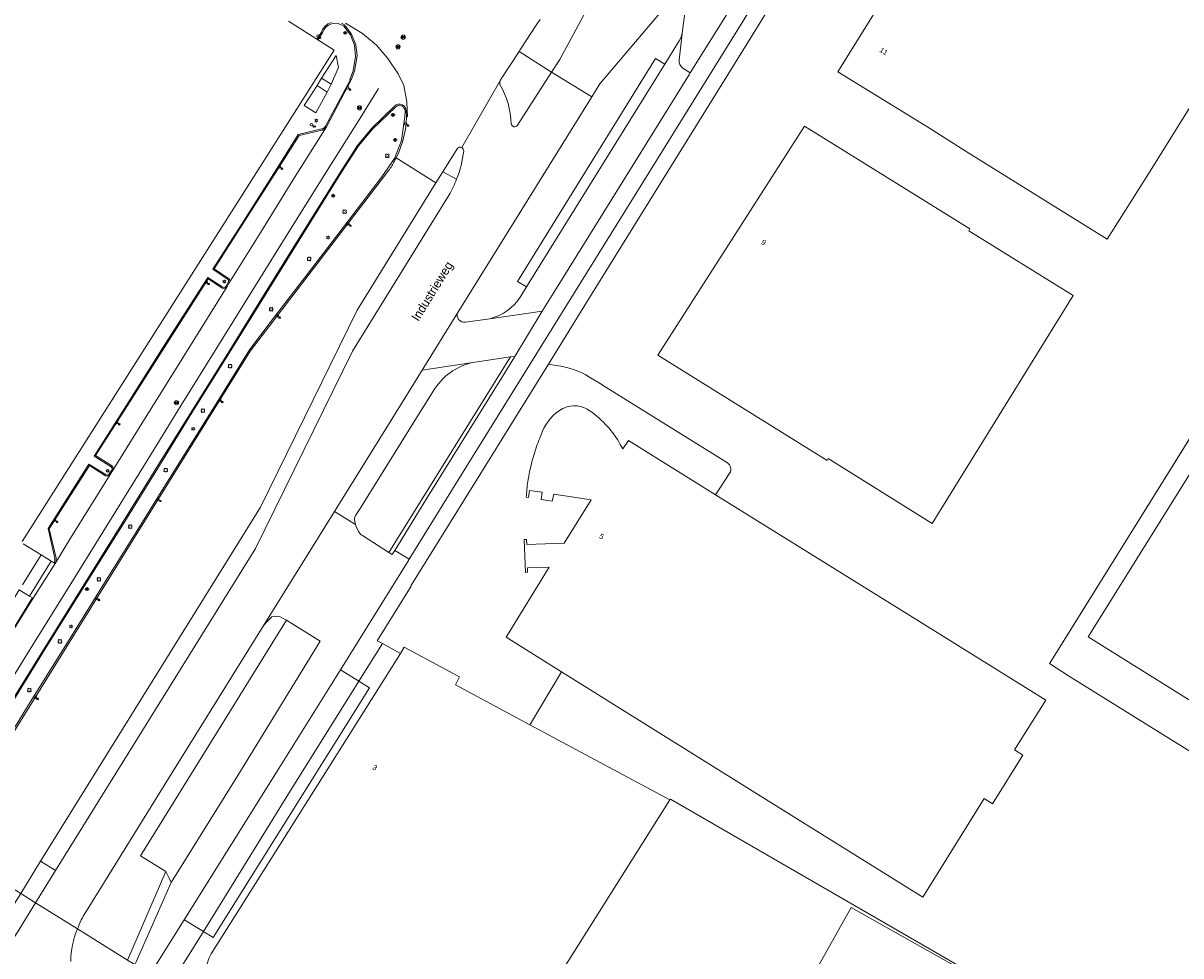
# Model space of a CAD drawing. Header units: metres. Extents: x 151448 to 154749, y 463108 to 465296.
# Tile 302 of 449: x 153872 to 154036, y 463841 to 463973. Entities that reach past the tile are written whole.
import ezdxf
from ezdxf.enums import TextEntityAlignment as Align

# ---------------------------------------------------------------- set-up
doc = ezdxf.new("R2010")
doc.units = ezdxf.units.M
doc.layers.get('0').update_dxf_attribs({"lineweight": 9})
for name, color, linetype, lineweight in [('B-ME-GR-BOOM-S', 253, 'Continuous', 9), ('B-ME-IE-MEUBILAIR_LICHTMAST-S', 253, 'Continuous', 9), ('B-ME-IE-MEUBILAIR_PAAL-S', 253, 'Continuous', 9), ('B-ME-IE-MEUBILAIR_TROTTOIRKOLK-S', 253, 'Continuous', 9), ('B-ME-IE-MEUBILAIR_VERKEERSBORD-S', 253, 'Continuous', 9), ('B-ME-KL-DATA_CAI-S', 253, 'Continuous', 9), ('B-ME-OG-BEBOUWING_HOOFDGEBOUW-G', 1, 'Continuous', 9), ('B-ME-RI-PUT-S', 253, 'Continuous', 9), ('B-ME-VH-KANTOPSLUITING_ELEMENT_INRIT-G', 253, 'Continuous', 9), ('B-ME-VH-KANTOPSLUITING_TROTTOIRBAND_130 150-G', 253, 'Continuous', 9), ('B-ME-VH-KANTOPSLUITING_TROTTOIRBAND_180 200-G', 253, 'Continuous', 9), ('B-ME-VH-VERHARDING_ASFALT-G', 253, 'Continuous', 9), ('B-ME-VH-VERHARDING_KLINKERS-G', 253, 'Continuous', 9), ('B-ME-VH-VERHARDING_TEGEL-G', 253, 'Continuous', 9), ('B-ME-VW-MARKERING-G', 253, 'Continuous', 9), ('B-PV-GR-BEPLANTING_CULTUUR_BODEMBEDEKKER-GV', 253, 'Continuous', 9), ('B-PV-GR-GROENVOORZIENING-GV', 253, 'Continuous', 9), ('B-PV-GR-HAAG-GV', 253, 'Continuous', 9), ('B-PV-IE-TERREINAFSCHEIDING_KUNSTMATIG_HEKWERK-G', 253, 'Continuous', 9), ('B-PV-IE-TERREINAFSCHEIDING_KUNSTMATIG_MUUR-G', 253, 'Continuous', 9), ('B-PV-OG-BEBOUWING-GV', 1, 'Continuous', 9), ('B-PV-OG-BEBOUWING-T18', 2, 'Continuous', 9), ('B-PV-OG-TERREIN_BEGROEID-GV', 253, 'Continuous', 9), ('B-PV-OG-TERREIN_ERF-GV', 253, 'Continuous', 9), ('B-PV-OG-TOPOGRAFIE-T18', 2, 'Continuous', 9), ('B-PV-VH-GESLOTENVERHARDING_ASFALT-GV', 253, 'Continuous', 9), ('B-PV-VH-GESLOTENVERHARDING_BETON-GV', 253, 'Continuous', 9), ('B-PV-VH-OPENVERHARDING_BETONSTRAATSTEEN-GV', 253, 'Continuous', 9), ('B-PV-VH-OPENVERHARDING_TEGEL-GV', 253, 'Continuous', 9)]:
    doc.layers.add(name, color=color, linetype=linetype, lineweight=lineweight)
doc.styles.add('18_100', font='romans', dxfattribs={"width": 0.8, "height": 0.18})
doc.styles.add('18_200', font='romans', dxfattribs={"width": 0.8, "height": 0.36})
doc.styles.add('Drong', font='txt', dxfattribs={"height": 1.8})

# ---------------------------------------------------------------- blocks, each defined once
blk = doc.blocks.new('TROTTOIRKOLK')
at = {"ltscale": 2}
blk.add_ellipse((0, 0), major_axis=(-0.127, 0.127), ratio=1, start_param=3.926991, end_param=10.210176, dxfattribs=at)
at = {"ltscale": 2, "style": '18_100', "width": 0.8}
blk.add_text('TK', height=0.216, dxfattribs=at).set_placement((0.19, -0.37))
at = {"style": '18_200', "width": 0.8}
blk.add_attdef('HOOGTE', (0.21, 0.18), '', height=0.25, dxfattribs=at)
blk = doc.blocks.new('put')
at = {"color": 0, "ltscale": 0.5}
for p, q in [((-0.3, 0.06), (-0.06, 0.05)), ((-0.3, 0.03), (-0.03, 0.03)), ((-0.3, 0), (0, 0)), ((-0.29, 0.08), (-0.08, 0.08)), ((-0.28, 0.11), (-0.11, 0.11)), ((-0.27, 0.14), (-0.14, 0.14)), ((-0.27, 0.14), (-0.14, 0.14)), ((-0.25, 0.16), (-0.16, 0.16)), ((-0.23, 0.19), (-0.19, 0.19)), ((0, 0), (0.3, 0)), ((0.03, 0.03), (0.3, 0.03)), ((0.05, 0.05), (0.29, 0.05)), ((0.08, 0.08), (0.29, 0.08)), ((0.11, 0.11), (0.28, 0.11)), ((0.14, 0.14), (0.27, 0.14)), ((0.16, 0.16), (0.25, 0.16)), ((0.19, 0.19), (0.23, 0.19)), ((-0.3, -0.03), (-0.03, -0.03)), ((-0.3, -0.05), (-0.05, -0.05)), ((-0.29, -0.08), (-0.08, -0.08)), ((-0.28, -0.11), (-0.11, -0.11)), ((-0.27, -0.14), (-0.14, -0.14)), ((-0.25, -0.16), (-0.16, -0.16)), ((-0.23, -0.19), (-0.19, -0.19)), ((0.03, -0.03), (0.3, -0.03)), ((0.05, -0.05), (0.29, -0.06)), ((0.08, -0.08), (0.29, -0.08)), ((0.11, -0.11), (0.28, -0.11)), ((0.14, -0.14), (0.27, -0.14)), ((0.16, -0.16), (0.25, -0.16)), ((0.19, -0.19), (0.23, -0.19))]:
    blk.add_line(p, q, dxfattribs=at)
at = {"ltscale": 0.5}
for p, q in [((-0.21, 0.21), (0.21, -0.21)), ((0.21, 0.21), (-0.21, -0.21))]:
    blk.add_line(p, q, dxfattribs=at)
blk.add_ellipse((0, 0), major_axis=(-0.212, 0.212), ratio=1, start_param=3.926991, end_param=10.210176, dxfattribs=at)
at = {"style": '18_200', "width": 0.8}
blk.add_attdef('HOOGTE', (0.4, 0.26), '', height=0.25, dxfattribs=at)
blk = doc.blocks.new('verkeersbord')
blk.add_line((-0.3, 0), (0.3, 0))
for radius in [0.2, 0.0745]:
    blk.add_circle((0, 0), radius)
at = {"style": '18_200', "width": 0.8}
blk.add_attdef('HOOGTE', (0.24, 0.18), '', height=0.25, dxfattribs=at)
blk = doc.blocks.new('boom')
for centre, major_axis, start_param, end_param in [((-0.12, 0.12), (-0.0916, 0.0916), 4.266828, 8.299543), ((0.12, 0.12), (0.0916, 0.0916), 4.266828, 8.299543), ((-0.12, -0.12), (0.0916, 0.0916), 1.125235, 5.15795), ((0.12, -0.12), (-0.0916, 0.0916), 1.125235, 5.15795)]:
    blk.add_ellipse(centre, major_axis=major_axis, ratio=1, start_param=start_param, end_param=end_param)
at = {"style": '18_200', "width": 0.8}
blk.add_attdef('HOOGTE', (0.31, 0.12), '', height=0.25, dxfattribs=at)
blk = doc.blocks.new('LICHTMAST')
at = {"ltscale": 0.1}
for p, q in [((-0.11, 0.06), (-0.22, 0.13)), ((0, 0.13), (0, 0.25)), ((0.11, 0.06), (0.22, 0.13)), ((-0.11, -0.06), (-0.22, -0.13)), ((0, -0.13), (0, -0.25)), ((0.11, -0.06), (0.22, -0.13))]:
    blk.add_line(p, q, dxfattribs=at)
blk.add_circle((0, 0), 0.127, dxfattribs=at)
at = {"style": '18_200', "width": 0.8}
blk.add_attdef('HOOGTE', (0.25, 0.24), '', height=0.25, dxfattribs=at)
blk = doc.blocks.new('PAAL')
at = {"ltscale": 2}
blk.add_ellipse((0, 0), major_axis=(-0.181, 0), ratio=1, start_param=3.926991, end_param=10.210176, dxfattribs=at)
at = {"ltscale": 2, "style": '18_200', "width": 0.8}
blk.add_text('P', height=0.218, dxfattribs=at).set_placement((0.22, -0.38))
at = {"style": '18_200', "width": 0.8}
blk.add_attdef('HOOGTE', (0.24, 0.2), '', height=0.25, dxfattribs=at)
blk = doc.blocks.new('CAI kast')
at = {"ltscale": 2}
blk.add_ellipse((0, 0), major_axis=(-0.127, 0.127), ratio=1, start_param=3.926991, end_param=10.210176, dxfattribs=at)
at = {"ltscale": 2, "style": '18_100', "width": 0.8}
blk.add_text('CAI', height=0.216, dxfattribs=at).set_placement((0.19, -0.37))

msp = doc.modelspace()

# ---------------------------------------------------------------- linework, layer by layer
at = {"layer": 'B-ME-OG-BEBOUWING_HOOFDGEBOUW-G'}
msp.add_line((153909.329, 463973.158), (153915.767, 463969.064), dxfattribs=at)
at = {"layer": 'B-ME-OG-BEBOUWING_HOOFDGEBOUW-G', "linetype": 'Continuous'}
msp.add_line((153871.619, 463899.556), (153915.767, 463969.064), dxfattribs=at)
at = {"layer": 'B-ME-VH-KANTOPSLUITING_ELEMENT_INRIT-G', "linetype": 'Continuous'}
msp.add_lwpolyline([(153876.28, 463896.477), (153873.205, 463891.528), (153872.679, 463891.855), (153875.754, 463896.804), (153876.28, 463896.477)], close=True, dxfattribs=at)
at = {"layer": 'B-ME-VH-KANTOPSLUITING_TROTTOIRBAND_130 150-G', "linetype": 'Continuous'}
for points in [[(153918.065, 463964.894), (153914.554, 463958.299), (153914.356, 463958.063), (153914.077, 463957.929), (153914.023, 463957.916), (153910.698, 463957.113), (153907.546, 463952.139), (153902.646, 463944.404), (153898.587, 463938.086), (153900.681, 463936.688), (153900.693, 463936.68), (153900.806, 463936.554), (153900.843, 463936.388), (153900.796, 463936.225), (153900.485, 463935.7), (153900.455, 463935.649), (153900.341, 463935.539), (153900.187, 463935.502), (153900.036, 463935.549), (153897.9, 463936.912), (153891.907, 463927.559), (153885.773, 463917.852), (153881.811, 463911.655), (153884.199, 463910.113), (153884.311, 463909.99), (153884.347, 463909.827), (153884.297, 463909.668), (153884.293, 463909.661), (153883.961, 463909.132), (153883.933, 463909.089), (153883.815, 463908.979), (153883.658, 463908.943), (153883.504, 463908.989), (153881.063, 463910.506), (153875.292, 463901.388), (153876.268, 463897.175), (153876.27, 463896.821), (153876.173, 463896.52)], [(153859.606, 463857.998), (153859.441, 463858.194), (153859.274, 463858.675), (153859.237, 463859.183), (153859.296, 463859.56), (153859.427, 463859.919), (153859.625, 463860.245), (153861.18, 463862.3), (153863.12, 463865.44), (153866.159, 463870.289), (153869.404, 463875.487), (153874.52, 463883.752), (153880.116, 463892.767), (153885.897, 463902.034), (153891.06, 463910.331), (153895.625, 463917.745), (153900.72, 463925.919), (153906.14, 463934.661), (153911.404, 463943.086), (153916.825, 463951.806), (153919.213, 463955.512), (153921.217, 463957.914), (153924.442, 463961.021)], [(153873.08, 463891.605), (153872.971, 463891.43), (153868.457, 463884.151), (153864.544, 463877.914), (153860.301, 463871.077), (153858.455, 463868.102), (153857.223, 463866.44), (153855.868, 463864.838), (153855.439, 463865.27)]]:
    msp.add_lwpolyline(points, dxfattribs=at)
at = {"layer": 'B-ME-VH-KANTOPSLUITING_TROTTOIRBAND_180 200-G', "linetype": 'Continuous'}
for points in [[(153913.468, 463970.511), (153914.119, 463971.522), (153914.315, 463971.952), (153914.609, 463972.321), (153914.984, 463972.608), (153915.418, 463972.795), (153915.859, 463972.869), (153916.306, 463972.839), (153916.734, 463972.707), (153917.119, 463972.48), (153918.073, 463971.223), (153918.653, 463969.776), (153918.809, 463968.191), (153918.446, 463966.13), (153918.001, 463964.928), (153918.065, 463964.894)], [(153924.442, 463961.021), (153924.716, 463961.202), (153925.04, 463961.256), (153925.357, 463961.174), (153925.595, 463960.992), (153925.748, 463960.734), (153925.795, 463960.438), (153925.771, 463959.662)], [(153925.771, 463959.662), (153925.282, 463956.295), (153924.286, 463953.743), (153922.539, 463951.135), (153917.031, 463943.969), (153912.088, 463937.504), (153907.022, 463930.929), (153903.773, 463926.662), (153898.829, 463918.674), (153892.4, 463908.322), (153887.749, 463900.897), (153883.508, 463894.1), (153878.052, 463885.264), (153872.779, 463876.828), (153868.461, 463869.885), (153865.02, 463864.354), (153860.395, 463856.873), (153860.16, 463857.004), (153859.606, 463857.998)]]:
    msp.add_lwpolyline(points, dxfattribs=at)
at = {"layer": 'B-ME-VH-VERHARDING_ASFALT-G', "linetype": 'Continuous'}
for p, q in [((153911.531, 463961.221), (153913.359, 463964.077)), ((153871.78, 463899.25), (153874.339, 463897.693))]:
    msp.add_line(p, q, dxfattribs=at)
for points in [[(153917.37, 463972.903), (153919.768, 463971.431), (153921.76, 463969.773), (153923.368, 463967.87), (153924.805, 463965.707), (153925.616, 463964.055), (153926.056, 463961.771), (153926.138, 463959.64)], [(153913.359, 463964.077), (153914.792, 463963.111), (153913.157, 463960.187), (153911.531, 463961.221)]]:
    msp.add_lwpolyline(points, dxfattribs=at)
msp.add_lwpolyline([(153913.999, 463965.096), (153916.036, 463968.323), (153916.403, 463966.636), (153915.343, 463964.237), (153913.999, 463965.096)], close=True, dxfattribs=at)
at = {"layer": 'B-ME-VH-VERHARDING_KLINKERS-G', "linetype": 'Continuous'}
for points in [[(153916.805, 463972.888), (153917.232, 463972.64), (153918.226, 463971.329), (153918.83, 463969.834), (153919.003, 463968.262), (153918.648, 463966.102), (153918.181, 463964.847), (153914.676, 463958.242), (153914.674, 463958.239), (153914.521, 463958.028), (153914.314, 463957.868), (153914.071, 463957.772), (153910.825, 463956.992), (153907.695, 463952.093), (153902.759, 463944.337), (153898.794, 463938.133), (153900.793, 463936.828), (153900.955, 463936.65), (153901.009, 463936.414), (153900.941, 463936.183), (153900.93, 463936.165), (153900.611, 463935.635), (153900.558, 463935.547), (153900.388, 463935.385), (153900.16, 463935.332), (153899.936, 463935.403), (153897.937, 463936.7), (153892.027, 463927.495), (153885.895, 463917.775), (153882.016, 463911.71), (153884.284, 463910.302), (153884.454, 463910.122), (153884.512, 463909.882), (153884.445, 463909.645), (153884.403, 463909.574), (153884.091, 463909.049), (153884.079, 463909.029), (153883.902, 463908.857), (153883.662, 463908.799), (153883.425, 463908.871), (153881.142, 463910.305), (153875.453, 463901.342), (153876.417, 463897.213), (153876.429, 463896.851), (153876.301, 463896.512), (153876.28, 463896.477), (153873.205, 463891.528), (153868.58, 463884.101)], [(153913.322, 463970.611), (153913.964, 463971.619), (153914.179, 463972.073), (153914.495, 463972.463), (153914.894, 463972.768), (153915.354, 463972.97)], [(153862.996, 463865.532), (153866.018, 463870.391), (153869.268, 463875.579), (153874.389, 463883.857), (153879.986, 463892.843), (153885.736, 463902.085), (153890.929, 463910.456), (153895.518, 463917.862), (153900.612, 463926.024), (153906.026, 463934.754), (153911.311, 463943.206), (153916.696, 463951.911), (153919.058, 463955.562), (153921.085, 463958.014), (153924.289, 463961.162), (153924.536, 463961.34), (153924.824, 463961.434), (153925.128, 463961.437), (153925.419, 463961.349), (153925.719, 463961.126), (153925.916, 463960.808), (153925.982, 463960.439)], [(153914.676, 463958.242), (153909.916, 463950.654), (153905.406, 463943.336), (153900.93, 463936.165)], [(153900.611, 463935.635), (153894.502, 463925.781), (153888.558, 463916.256), (153884.403, 463909.574)], [(153884.091, 463909.049), (153878.477, 463900.048), (153876.28, 463896.477)], [(153871.665, 463893.415), (153874.339, 463897.693), (153875.754, 463896.804)]]:
    msp.add_lwpolyline(points, dxfattribs=at)
at = {"layer": 'B-ME-VH-VERHARDING_TEGEL-G', "linetype": 'Continuous'}
for p, q in [((153913.359, 463964.077), (153913.999, 463965.096)), ((153915.343, 463964.237), (153914.792, 463963.111))]:
    msp.add_line(p, q, dxfattribs=at)
msp.add_lwpolyline([(153826.833, 463869.561), (153837.187, 463865.718), (153840.614, 463864.416), (153842.557, 463863.77), (153844.817, 463863.308), (153847.02, 463863.194), (153849.448, 463863.593), (153851.725, 463864.447), (153853.756, 463865.725), (153856.167, 463868.56), (153861.722, 463877.344), (153868.084, 463887.589), (153871.215, 463892.752), (153872.679, 463891.855)], dxfattribs=at)
at = {"layer": 'B-ME-VW-MARKERING-G', "linetype": 'Continuous'}
msp.add_lwpolyline([(153861.208, 463866.578), (153864.539, 463871.57), (153867.876, 463876.443), (153873.125, 463884.935), (153878.494, 463893.597), (153884.25, 463902.875), (153889.422, 463911.182), (153894.103, 463918.828), (153899.172, 463926.937), (153904.655, 463935.769), (153909.842, 463944.136), (153915.331, 463952.948), (153919.437, 463959.457), (153922.047, 463963.625)], dxfattribs=at)
at = {"layer": 'B-PV-GR-BEPLANTING_CULTUUR_BODEMBEDEKKER-GV', "flags": 128}
msp.add_lwpolyline([(153924.343, 463898.307), (153928.762, 463905.479), (153932.473, 463911.449), (153939.592, 463922.899), (153941.323, 463925.755), (153940.723, 463925.666), (153923.525, 463898.005), (153923.959, 463897.728), (153923.984, 463897.725)], close=True, dxfattribs=at)
at = {"layer": 'B-PV-GR-GROENVOORZIENING-GV', "flags": 128}
for points in [[(153962.539, 463967.071), (153961.25, 463967.871), (153941.712, 463936.36), (153942.988, 463935.568)], [(153891.954, 463852.873), (153886.534, 463840.362), (153887.574, 463839.716), (153887.748, 463840.11), (153892.724, 463851.342), (153892.432, 463851.923)]]:
    msp.add_lwpolyline(points, close=True, dxfattribs=at)
at = {"layer": 'B-PV-GR-HAAG-GV', "flags": 128}
for points in [[(153962.539, 463967.071), (153961.25, 463967.871), (153941.712, 463936.36), (153942.988, 463935.568)], [(153886.534, 463840.362), (153887.574, 463839.716), (153887.748, 463840.11), (153892.724, 463851.342), (153892.432, 463851.923), (153891.954, 463852.873)]]:
    msp.add_lwpolyline(points, close=True, dxfattribs=at)
at = {"layer": 'B-PV-IE-TERREINAFSCHEIDING_KUNSTMATIG_HEKWERK-G', "flags": 128}
for points in [[(154017.498, 463883.124), (154081.918, 463986.613)], [(154017.498, 463883.124), (154016.985, 463882.287), (154019.686, 463880.583), (154054.703, 463858.771), (154056.142, 463857.831), (154030.743, 463828.991)], [(153947.94, 463881.113), (153943.529, 463873.758)]]:
    msp.add_lwpolyline(points, dxfattribs=at)
at = {"layer": 'B-PV-IE-TERREINAFSCHEIDING_KUNSTMATIG_MUUR-G', "flags": 128}
for points in [[(153963.372, 463863.117), (154000, 463841.94)], [(154000, 463841.94), (154013.433, 463834.173)]]:
    msp.add_lwpolyline(points, dxfattribs=at)
at = {"layer": 'B-PV-OG-BEBOUWING-GV', "flags": 128}
for points in [[(154009.602, 464002.279), (154008.182, 464000), (154000, 463986.866), (153987.013, 463966.02), (154000, 463958.019), (154005.575, 463954.489), (154025.137, 463942.332), (154031.204, 463951.955), (154049.485, 463981.323), (154044.689, 463984.356), (154054.433, 464000), (154060.72, 464010.095), (154027.39, 464030.831), (154020.177, 464019.254)], [(154005.576, 463943.525), (154005.73, 463943.771), (153982.328, 463958.311), (153961.571, 463925.914), (153985.507, 463911.043), (153985.66, 463911.289), (154000.398, 463902.133), (154020.336, 463934.341)], [(154070.236, 463956.979), (154067.697, 463958.555), (154022.447, 463886.078), (154058.752, 463863.391), (154069.178, 463880.099), (154090.597, 463914.424), (154090.412, 463914.51), (154099.632, 463919.128), (154097.557, 463923.383), (154101.703, 463925.409), (154088.628, 463952.574), (154085.417, 463947.557)], [(153925.137, 463883.745), (153898.38, 463841.238), (153898.029, 463840.589), (153897.785, 463839.805), (153897.704, 463838.968), (153897.731, 463838.049), (153897.974, 463837.103), (153898.325, 463836.319), (153898.622, 463835.859), (153899.109, 463835.319), (153899.838, 463834.832), (153932.377, 463813.977), (153932.551, 463813.865), (153933.577, 463813.207), (153936.322, 463817.555), (153935.106, 463818.312), (153947.38, 463837.806), (153963.249, 463863.01), (153943.467, 463873.655), (153932.954, 463879.313), (153933.522, 463880.421), (153925.681, 463884.61)], [(154014.151, 463833.758), (154013.533, 463833.942), (153988.94, 463847.784), (153980.614, 463833.001), (153982.073, 463832.217), (153975.099, 463819.831), (153975.042, 463819.863), (153961.592, 463827.455), (153954.119, 463831.674), (153942.071, 463810.362), (154000, 463777.704), (154001.578, 463776.814), (154001.827, 463776.674), (154010.873, 463792.733), (154010.699, 463792.831), (154011.297, 463793.871), (154010.746, 463794.188), (154021.862, 463814.092), (154022.914, 463813.519), (154031.411, 463828.618), (154030.622, 463828.853)]]:
    msp.add_lwpolyline(points, close=True, dxfattribs=at)
at = {"layer": 'B-PV-OG-BEBOUWING-GV'}
for points in [[(153948.13, 463918.368, 0.1772879), (153945.219, 463915.075)], [(153951.921, 463918.067, 0.2680233), (153948.246, 463918.422)], [(153956.245, 463913.304, 0.1129869), (153952.029, 463917.992)], [(153945.219, 463915.075, 0.022618), (153944.305, 463912.682)], [(153944.305, 463912.682, 0.0227273), (153943.601, 463910.218)], [(153943.601, 463910.218, 0.0216544), (153943.178, 463908.04)], [(153943.178, 463908.04, 0.0217468), (153942.946, 463905.833)]]:
    msp.add_lwpolyline(points, format="xyb", dxfattribs=at)
at = {"layer": 'B-PV-OG-BEBOUWING-GV', "flags": 128}
for points in [[(153948.246, 463918.422), (153948.13, 463918.368)], [(153952.029, 463917.992), (153951.921, 463918.067)], [(153942.946, 463905.833), (153943.253, 463905.801), (153943.406, 463906.799), (153945.199, 463906.524), (153945.081, 463905.521), (153946.633, 463905.283), (153946.874, 463906.281), (153952.123, 463905.452), (153948.318, 463899.334), (153943.018, 463899.163), (153942.995, 463899.863), (153942.675, 463899.853), (153942.825, 463895.203), (153943.145, 463895.213), (153943.125, 463895.843), (153946.187, 463895.942), (153940.087, 463886.053), (153947.957, 463881.141), (153981.585, 463860.154), (153999.05, 463849.254), (154007.749, 463863.192), (154008.916, 463862.464), (154013.223, 463869.338), (154012.044, 463870.074), (154016.457, 463877.145), (153998.97, 463888.009), (153969.723, 463906.18), (153957.412, 463913.829), (153956.63, 463912.675), (153956.245, 463913.304)]]:
    msp.add_lwpolyline(points, dxfattribs=at)
at = {"layer": 'B-PV-OG-TERREIN_BEGROEID-GV', "flags": 128}
for points in [[(153942.061, 463969.086), (153941.937, 463968.897), (153946.54, 463965.948), (153947.693, 463967.745), (153961.948, 463994.193)], [(153965.565, 463978.737), (153953.373, 463964.316), (153952.232, 463962.479), (153933.276, 463931.972)], [(153965.072, 463971.858), (153965.974, 463978.486)], [(153942.167, 463934.246), (153942.988, 463935.568), (153941.712, 463936.36), (153961.25, 463967.871), (153962.539, 463967.071), (153964.588, 463970.374)], [(153860.465, 463856.601), (153903.892, 463926.497), (153923.361, 463951.887)], [(153931.156, 463951.869), (153930.168, 463950.278), (153919.008, 463932.309), (153905.358, 463904.425), (153874.203, 463854.33), (153876.363, 463853.011), (153904.65, 463898.595), (153918.348, 463926.476), (153932.026, 463948.594)], [(153933.1, 463950.809), (153931.156, 463951.869)], [(153934.344, 463930.601), (153937.799, 463931.085)], [(153919.764, 463900.405), (153923.525, 463898.005), (153940.723, 463925.666), (153935.383, 463924.875)], [(153929.799, 463920.836), (153926.348, 463915.326), (153919.457, 463904.251), (153918.798, 463903.244)], [(153918.691, 463902.405), (153918.807, 463901.975), (153918.889, 463901.671), (153919.234, 463900.958)], [(153909.048, 463888.451), (153907.963, 463889.012), (153907.471, 463888.971), (153906.95, 463888.928), (153906.521, 463888.502), (153906.11, 463888.057), (153905.721, 463887.594), (153892.933, 463867.023), (153880.663, 463847.248)], [(153879.456, 463844.755), (153886.534, 463840.362), (153891.954, 463852.873), (153888.383, 463855.109), (153909.048, 463888.451)]]:
    msp.add_lwpolyline(points, dxfattribs=at)
at = {"layer": 'B-PV-OG-TERREIN_BEGROEID-GV'}
for points in [[(153944.896, 463973.403, 0.001988), (153942.061, 463969.086)], [(153964.588, 463970.374, 0.1012924), (153965.072, 463971.858)], [(153924.548, 463953.857, 0.1287333), (153925.982, 463960.476)], [(153923.361, 463951.887, 0.0532665), (153924.198, 463953.213)], [(153924.198, 463953.213, 0.0145933), (153924.548, 463953.857)], [(153932.026, 463948.594, 0.0387022), (153933.1, 463950.809)], [(153937.799, 463931.085, 0.1972152), (153942.167, 463934.246)], [(153933.276, 463931.972, 0.624426), (153934.344, 463930.601)], [(153935.383, 463924.875, 0.2083402), (153929.799, 463920.836)], [(153918.798, 463903.244, 0.1990019), (153918.691, 463902.405)], [(153919.234, 463900.958, 0.1191187), (153919.764, 463900.405)], [(153880.663, 463847.248, 0.0557093), (153879.456, 463844.755)]]:
    msp.add_lwpolyline(points, format="xyb", dxfattribs=at)
at = {"layer": 'B-PV-OG-TERREIN_ERF-GV', "flags": 128}
for points in [[(153987.013, 463966.02), (154000, 463986.866), (154008.182, 464000), (154009.602, 464002.279), (154020.177, 464019.254), (154027.39, 464030.831), (154060.72, 464010.095), (154054.433, 464000), (154044.689, 463984.356), (154049.485, 463981.323), (154031.204, 463951.955), (154025.137, 463942.332), (154005.575, 463954.489), (154000, 463958.019)], [(154005.576, 463943.525), (154020.336, 463934.341), (154000.398, 463902.133), (153985.66, 463911.289), (153985.507, 463911.043), (153961.571, 463925.914), (153982.328, 463958.311), (154005.73, 463943.771)], [(153919.263, 463879.801), (153909.438, 463864.107), (153900.873, 463850.2), (153897.279, 463844.401), (153898.668, 463843.557), (153920.76, 463878.876)], [(153961.592, 463827.455), (153975.042, 463819.863), (153975.099, 463819.831), (153982.073, 463832.217), (153980.614, 463833.001), (153988.94, 463847.784), (154013.533, 463833.942), (154014.151, 463833.758), (154000, 463841.94), (153963.372, 463863.117), (153963.249, 463863.01), (153947.38, 463837.806), (153947.504, 463837.736), (153962.542, 463829.269), (153961.747, 463827.75)]]:
    msp.add_lwpolyline(points, close=True, dxfattribs=at)
for points in [[(153995.532, 464004.5), (153992.716, 464000), (153988.811, 463993.671), (153975.656, 463972.348), (153970.045, 463963.32), (153951.466, 463933.388), (153946.11, 463924.638), (153947.199, 463924.479)], [(153947.957, 463881.141), (153943.529, 463873.758), (153943.467, 463873.655), (153963.249, 463863.01), (153963.372, 463863.117), (154000, 463841.94), (154014.151, 463833.758), (154030.622, 463828.853), (154056.142, 463857.831), (154054.703, 463858.771), (154019.686, 463880.583), (154016.985, 463882.287), (154017.498, 463883.124), (154081.88, 463986.553)], [(154081.88, 463986.553), (154017.498, 463883.124), (154016.985, 463882.287), (154019.686, 463880.583), (154054.703, 463858.771), (154056.142, 463857.831), (154030.622, 463828.853), (154031.411, 463828.618), (154073.417, 463876.278), (154072.896, 463877.35), (154073.207, 463877.585), (154069.178, 463880.099), (154058.752, 463863.391), (154022.447, 463886.078), (154067.697, 463958.555), (154070.236, 463956.979)], [(153947.199, 463924.479), (153946.11, 463924.638), (153946.104, 463924.628), (153936.378, 463908.974), (153926.637, 463893.295), (153926.669, 463893.266), (153921.875, 463885.525), (153922.619, 463885.119), (153925.137, 463883.745), (153925.681, 463884.61), (153933.522, 463880.421), (153932.954, 463879.313), (153943.467, 463873.655)], [(153951.918, 463922.82), (153953.635, 463921.75), (153953.612, 463921.794), (153971.409, 463910.685)], [(153971.409, 463910.685), (153953.612, 463921.794), (153953.635, 463921.75), (153951.918, 463922.82)], [(153948.13, 463918.368), (153948.246, 463918.422)], [(153951.921, 463918.067), (153952.029, 463917.992)], [(153956.245, 463913.304), (153956.63, 463912.675), (153957.412, 463913.829), (153969.723, 463906.18), (153971.737, 463909.259)], [(153971.737, 463909.259), (153969.723, 463906.18), (153998.97, 463888.009), (154016.457, 463877.145), (154012.044, 463870.074), (154013.223, 463869.338), (154008.916, 463862.464), (154007.749, 463863.192), (153999.05, 463849.254), (153981.585, 463860.154), (153947.957, 463881.141)], [(153943.467, 463873.655), (153943.529, 463873.758), (153947.957, 463881.141), (153940.087, 463886.053), (153946.187, 463895.942), (153943.125, 463895.843), (153943.145, 463895.213), (153942.825, 463895.203), (153942.675, 463899.853), (153942.995, 463899.863), (153943.018, 463899.163), (153948.318, 463899.334), (153952.123, 463905.452), (153946.874, 463906.281), (153946.633, 463905.283), (153945.081, 463905.521), (153945.199, 463906.524), (153943.406, 463906.799), (153943.253, 463905.801), (153942.946, 463905.833)], [(153898.029, 463840.589), (153898.38, 463841.238), (153925.137, 463883.745), (153922.619, 463885.119), (153919.263, 463879.801), (153920.76, 463878.876), (153898.668, 463843.557), (153897.279, 463844.401), (153894.802, 463840.404)]]:
    msp.add_lwpolyline(points, dxfattribs=at)
at = {"layer": 'B-PV-OG-TERREIN_ERF-GV'}
for points in [[(153947.199, 463924.479, -0.096865), (153951.918, 463922.82)], [(153951.918, 463922.82, 0.096865), (153947.199, 463924.479)], [(153945.219, 463915.075, -0.1772879), (153948.13, 463918.368)], [(153948.246, 463918.422, -0.2680233), (153951.921, 463918.067)], [(153952.029, 463917.992, -0.1129869), (153956.245, 463913.304)], [(153944.305, 463912.682, -0.022618), (153945.219, 463915.075)], [(153943.601, 463910.218, -0.0227273), (153944.305, 463912.682)], [(153943.178, 463908.04, -0.0216544), (153943.601, 463910.218)], [(153971.409, 463910.685, -0.4164536), (153971.737, 463909.259)], [(153971.737, 463909.259, 0.4164536), (153971.409, 463910.685)], [(153942.946, 463905.833, -0.0217468), (153943.178, 463908.04)]]:
    msp.add_lwpolyline(points, format="xyb", dxfattribs=at)
at = {"layer": 'B-PV-VH-GESLOTENVERHARDING_ASFALT-GV', "flags": 128}
for points in [[(153961.948, 463994.193), (153947.693, 463967.745), (153946.54, 463965.948), (153952.232, 463962.479), (153953.373, 463964.316), (153965.565, 463978.737), (153972.284, 463986.602), (153974.107, 463989.078), (153975.188, 463990.539)], [(153933.836, 463955.28), (153939.346, 463964.919), (153939.389, 463964.992), (153941.937, 463968.897), (153942.061, 463969.086)], [(153880.663, 463847.248), (153892.933, 463867.023), (153905.721, 463887.594), (153915.796, 463903.816), (153923.908, 463916.871), (153928.223, 463923.814), (153933.276, 463931.972), (153952.232, 463962.479), (153946.54, 463965.948)], [(153946.54, 463965.948), (153941.723, 463958.439)], [(153939.346, 463964.919), (153933.836, 463955.28)], [(153924.548, 463953.857), (153930.168, 463950.278), (153931.156, 463951.869), (153933.172, 463955.115)], [(153930.168, 463950.278), (153924.548, 463953.857)], [(153923.361, 463951.887), (153903.892, 463926.497), (153860.465, 463856.601), (153871.418, 463849.793), (153874.203, 463854.33), (153905.358, 463904.425), (153919.008, 463932.309), (153930.168, 463950.278)], [(153932.026, 463948.594), (153918.348, 463926.476), (153904.65, 463898.595), (153876.363, 463853.011), (153873.53, 463848.469), (153879.456, 463844.755)], [(153879.456, 463844.755), (153873.53, 463848.469), (153871.217, 463844.703), (153871.203, 463844.68), (153869.656, 463842.209), (153868.897, 463840.966)]]:
    msp.add_lwpolyline(points, dxfattribs=at)
at = {"layer": 'B-PV-VH-GESLOTENVERHARDING_ASFALT-GV'}
for points in [[(153942.061, 463969.086, -0.001988), (153944.896, 463973.403)], [(153939.226, 463964.212, -0.1671294), (153939.346, 463964.919)], [(153940.808, 463958.667, 0.1277305), (153939.226, 463964.212)], [(153925.982, 463960.476, -0.1287333), (153924.548, 463953.857)], [(153941.723, 463958.439, -0.6756684), (153940.808, 463958.667)], [(153934.098, 463954.802, -0.0651149), (153933.1, 463950.809)], [(153933.172, 463955.115, -0.3899335), (153933.836, 463955.28)], [(153933.836, 463955.28, -0.2922381), (153934.098, 463954.802)], [(153924.198, 463953.213, -0.0532665), (153923.361, 463951.887)], [(153924.548, 463953.857, -0.0145933), (153924.198, 463953.213)], [(153933.1, 463950.809, -0.0387022), (153932.026, 463948.594)], [(153879.456, 463844.755, -0.0557093), (153880.663, 463847.248)], [(153878.503, 463840.176, -0.1029033), (153879.456, 463844.755)]]:
    msp.add_lwpolyline(points, format="xyb", dxfattribs=at)
at = {"layer": 'B-PV-VH-GESLOTENVERHARDING_BETON-GV', "flags": 128}
for points in [[(153933.172, 463955.115), (153931.156, 463951.869)], [(153931.156, 463951.869), (153933.1, 463950.809)]]:
    msp.add_lwpolyline(points, dxfattribs=at)
at = {"layer": 'B-PV-VH-GESLOTENVERHARDING_BETON-GV'}
for points in [[(153933.1, 463950.809, 0.0651149), (153934.098, 463954.802)], [(153933.836, 463955.28, 0.3899335), (153933.172, 463955.115)], [(153934.098, 463954.802, 0.2922381), (153933.836, 463955.28)]]:
    msp.add_lwpolyline(points, format="xyb", dxfattribs=at)
at = {"layer": 'B-PV-VH-OPENVERHARDING_BETONSTRAATSTEEN-GV', "flags": 128}
for points in [[(153965.974, 463978.486), (153965.072, 463971.858), (153964.6, 463967.656)], [(153965.119, 463966.529), (153965.746, 463966.108), (153966.136, 463965.845), (153972.085, 463975.317)], [(153964.6, 463967.656), (153965.072, 463971.858)], [(153941.723, 463958.439), (153946.54, 463965.948), (153941.937, 463968.897), (153939.389, 463964.992), (153939.346, 463964.919)], [(153964.588, 463970.374), (153962.539, 463967.071), (153942.988, 463935.568), (153942.167, 463934.246)], [(153937.799, 463931.085), (153945.222, 463932.127), (153947.066, 463935.141), (153966.037, 463965.687), (153966.136, 463965.845), (153965.746, 463966.108), (153965.119, 463966.529)], [(153933.276, 463931.972), (153928.223, 463923.814), (153935.383, 463924.875), (153940.723, 463925.666), (153941.323, 463925.755)], [(153941.323, 463925.755), (153945.222, 463932.127), (153937.799, 463931.085), (153934.344, 463930.601)], [(153935.383, 463924.875), (153928.223, 463923.814), (153923.908, 463916.871)], [(153918.798, 463903.244), (153919.457, 463904.251), (153926.348, 463915.326), (153929.799, 463920.836)], [(153923.908, 463916.871), (153915.796, 463903.816), (153918.807, 463901.975), (153918.691, 463902.405)], [(153919.234, 463900.958), (153918.889, 463901.671), (153918.807, 463901.975), (153915.796, 463903.816), (153905.721, 463887.594), (153906.11, 463888.057), (153906.521, 463888.502), (153906.95, 463888.928), (153907.471, 463888.971), (153907.963, 463889.012), (153909.048, 463888.451), (153913.053, 463885.949), (153913.808, 463885.477), (153902.136, 463866.475), (153892.724, 463851.342), (153887.748, 463840.11)], [(153889.756, 463838.362), (153894.549, 463846.059), (153907.949, 463867.444), (153916.668, 463881.406), (153926.268, 463896.89), (153926.339, 463897), (153926.379, 463897.063), (153924.343, 463898.307), (153923.984, 463897.725), (153923.959, 463897.728), (153923.525, 463898.005), (153919.764, 463900.405)]]:
    msp.add_lwpolyline(points, dxfattribs=at)
at = {"layer": 'B-PV-VH-OPENVERHARDING_BETONSTRAATSTEEN-GV'}
for points in [[(153965.072, 463971.858, -0.1012924), (153964.588, 463970.374)], [(153964.6, 463967.656, 0.2830847), (153965.119, 463966.529)], [(153965.119, 463966.529, -0.2830847), (153964.6, 463967.656)], [(153939.346, 463964.919, 0.1671294), (153939.226, 463964.212)], [(153939.226, 463964.212, -0.1277305), (153940.808, 463958.667)], [(153940.808, 463958.667, 0.6756684), (153941.723, 463958.439)], [(153942.167, 463934.246, -0.1972152), (153937.799, 463931.085)], [(153934.344, 463930.601, -0.624426), (153933.276, 463931.972)], [(153929.799, 463920.836, -0.2083402), (153935.383, 463924.875)], [(153918.691, 463902.405, -0.1990019), (153918.798, 463903.244)], [(153919.764, 463900.405, -0.1191187), (153919.234, 463900.958)]]:
    msp.add_lwpolyline(points, format="xyb", dxfattribs=at)
at = {"layer": 'B-PV-VH-OPENVERHARDING_BETONSTRAATSTEEN-GV', "flags": 128}
for points in [[(153892.724, 463851.342), (153902.136, 463866.475), (153913.808, 463885.477), (153913.053, 463885.949), (153909.048, 463888.451), (153888.383, 463855.109), (153891.954, 463852.873), (153892.432, 463851.923)], [(153894.549, 463846.059), (153897.279, 463844.401), (153900.873, 463850.2), (153909.438, 463864.107), (153919.263, 463879.801), (153916.668, 463881.406), (153907.949, 463867.444)], [(153873.53, 463848.469), (153876.363, 463853.011), (153874.203, 463854.33), (153871.418, 463849.793)]]:
    msp.add_lwpolyline(points, close=True, dxfattribs=at)
at = {"layer": 'B-PV-VH-OPENVERHARDING_TEGEL-GV', "flags": 128}
for points in [[(153992.092, 464007.467), (153987.423, 464000), (153985.199, 463996.411), (153975.966, 463981.514), (153972.53, 463976.025), (153972.085, 463975.317), (153966.136, 463965.845), (153966.037, 463965.687), (153947.066, 463935.141), (153945.222, 463932.127), (153941.323, 463925.755), (153939.592, 463922.899), (153932.473, 463911.449), (153928.762, 463905.479), (153924.343, 463898.307), (153926.379, 463897.063), (153934.513, 463910.154), (153977.381, 463979.271), (153987.184, 463994.905), (153990.379, 464000), (153993.857, 464005.567)], [(153993.857, 464005.567), (153990.379, 464000), (153987.184, 463994.905), (153977.381, 463979.271), (153934.513, 463910.154), (153926.379, 463897.063), (153926.339, 463897), (153926.268, 463896.89), (153916.668, 463881.406), (153919.263, 463879.801), (153922.619, 463885.119), (153921.875, 463885.525), (153926.669, 463893.266), (153926.637, 463893.295), (153936.378, 463908.974), (153946.104, 463924.628), (153946.11, 463924.638)], [(153946.11, 463924.638), (153951.466, 463933.388), (153970.045, 463963.32), (153975.656, 463972.348), (153988.811, 463993.671), (153992.716, 464000), (153995.532, 464004.5)], [(153871.217, 463844.703), (153873.53, 463848.469), (153871.418, 463849.793), (153869.06, 463846.042)], [(153897.279, 463844.401), (153894.549, 463846.059), (153889.756, 463838.362), (153888.832, 463836.877)], [(153885.398, 463836.445), (153887.574, 463839.716), (153886.534, 463840.362), (153879.456, 463844.755)], [(153890.738, 463828.811), (153892.719, 463827.632), (153893.25, 463827.784), (153893.764, 463828.599), (153891.987, 463836.116), (153894.802, 463840.404), (153897.279, 463844.401)]]:
    msp.add_lwpolyline(points, dxfattribs=at)
at = {"layer": 'B-PV-VH-OPENVERHARDING_TEGEL-GV'}
msp.add_lwpolyline([(153879.456, 463844.755, 0.1029033), (153878.503, 463840.176)], format="xyb", dxfattribs=at)

# ---------------------------------------------------------------- block references
at = {"layer": 'B-ME-GR-BOOM-S'}
for p in [(153923.296, 463954.123), (153917.249, 463946.216), (153912.232, 463939.535), (153906.857, 463932.408), (153901.046, 463924.375), (153897.198, 463918.069), (153891.939, 463909.658), (153886.912, 463901.667), (153882.481, 463894.218), (153876.972, 463885.433), (153872.644, 463878.54)]:
    msp.add_blockref('boom', p, dxfattribs=at)
at = {"layer": 'B-ME-IE-MEUBILAIR_LICHTMAST-S'}
for p in [(153913.238, 463959.106), (153914.909, 463942.571), (153900.235, 463936.344), (153895.824, 463915.502), (153883.738, 463909.57), (153878.55, 463887.534)]:
    msp.add_blockref('LICHTMAST', p, dxfattribs=at)
at = {"layer": 'B-ME-IE-MEUBILAIR_PAAL-S'}
msp.add_blockref('PAAL', (153913.511, 463971.039), dxfattribs=at)
at = {"layer": 'B-ME-IE-MEUBILAIR_TROTTOIRKOLK-S'}
for p in [(153917.665, 463963.732), (153925.889, 463958.647), (153908.019, 463952.565), (153917.712, 463944.51), (153897.65, 463936.262), (153907.701, 463931.487), (153899.582, 463919.561), (153885.004, 463916.395), (153890.849, 463905.524), (153876.223, 463902.582), (153882.142, 463891.56), (153873.471, 463877.552)]:
    msp.add_blockref('TROTTOIRKOLK', p, dxfattribs=at)
at = {"layer": 'B-ME-IE-MEUBILAIR_VERKEERSBORD-S'}
for p in [(153917.325, 463971.515), (153924.087, 463959.901), (153924.399, 463956.368), (153915.635, 463948.477), (153880.805, 463892.844)]:
    msp.add_blockref('verkeersbord', p, dxfattribs=at)
at = {"layer": 'B-ME-KL-DATA_CAI-S'}
msp.add_blockref('CAI kast', (153912.573, 463958.532), dxfattribs=at)
at = {"layer": 'B-ME-RI-PUT-S'}
for p in [(153925.542, 463970.892), (153924.809, 463969.546), (153919.36, 463960.91), (153893.454, 463919.198)]:
    msp.add_blockref('put', p, dxfattribs=at)

# ---------------------------------------------------------------- texts
at = {"layer": 'B-PV-OG-BEBOUWING-T18', "style": 'Drong'}
for s, rotation, p in [('11', 328.1, (153993.532, 463968.919)), ('9', 327.4, (153976.544, 463941.869)), ('5', 328.1, (153953.613, 463900.273)), ('3', 327.3, (153921.533, 463867.592))]:
    msp.add_text(s, height=0.75, rotation=rotation, dxfattribs=at).set_placement(p, align=Align.MIDDLE)
at = {"layer": 'B-PV-OG-TOPOGRAFIE-T18', "style": 'Drong'}
msp.add_text('Industrieweg', height=1.25, rotation=58.4, dxfattribs=at).set_placement((153929.769, 463934.894), align=Align.MIDDLE)

doc.saveas('drawing.dxf')
